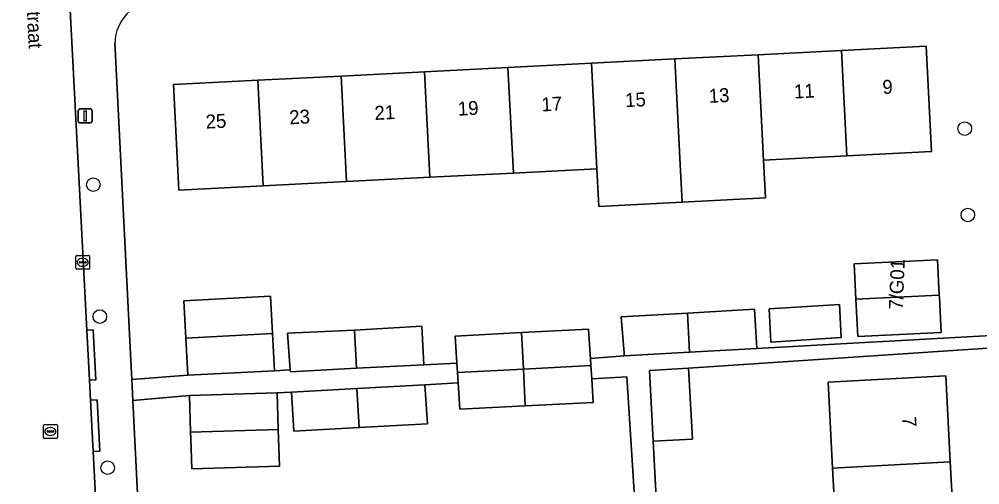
# Model space of a CAD drawing. Extents: x 160554 to 161248, y 385329 to 386506.
# Drawn here: x 161000.9 to 161069.9, y 385370.8 to 385404.3 of the extents above; entities that cross this region are included whole.
import ezdxf

# ---------------------------------------------------------------- set-up
doc = ezdxf.new("R2010")
doc.units = 0
for name, color, linetype in [('IMGEO_Boom', 7, 'Continuous'), ('IMGEO_Erf', 7, 'Continuous'), ('IMGEO_Kolk', 7, 'Continuous'), ('IMGEO_Lichtmast', 7, 'Continuous'), ('IMGEO_Openbare_ruimte_label', 7, 'Continuous'), ('IMGEO_Pand', 7, 'Continuous'), ('IMGEO_Pand_nummerreeks', 7, 'Continuous'), ('IMGEO_Rijbaan_lokaal_open', 7, 'Continuous'), ('IMGEO_Rioolput', 7, 'Continuous'), ('IMGEO_Voetpad_open', 7, 'Continuous')]:
    doc.layers.add(name, color=color, linetype=linetype)

msp = doc.modelspace()

# ---------------------------------------------------------------- linework, layer by layer
at = {"layer": 'IMGEO_Boom'}
for centre in [(161068.856, 385396.421), (161006.241, 385392.397), (161069.075, 385390.224), (161006.708, 385382.927), (161007.27, 385372.074)]:
    msp.add_circle(centre, 0.489, dxfattribs=at)
at = {"layer": 'IMGEO_Erf'}
for points in [[(161007.798, 385402.601), (161008.862, 385381.195), (161009.002, 385378.4), (161013.023, 385378.71), (161012.884, 385381.377), (161012.744, 385384.063), (161018.978, 385384.389), (161019.118, 385381.711), (161019.257, 385379.036), (161020.387, 385379.1), (161020.201, 385381.726), (161025.007, 385381.948), (161029.853, 385382.228), (161029.985, 385379.458), (161032.364, 385379.591), (161032.248, 385381.528), (161037.011, 385381.772), (161041.824, 385382.018), (161041.937, 385380.215), (161041.955, 385379.921), (161044.387, 385380.11), (161044.373, 385380.29), (161044.167, 385382.919), (161048.935, 385383.181), (161053.756, 385383.446), (161053.889, 385381.073), (161053.913, 385380.638), (161071.191, 385381.596)], [(161071.268, 385380.026), (161071.234, 385380.712), (161049.014, 385379.232), (161049.037, 385378.813), (161049.294, 385374.124), (161046.467, 385373.975), (161046.673, 385369.959), (161049.514, 385370.11), (161049.765, 385365.531), (161050.041, 385360.489), (161047.165, 385360.352), (161047.214, 385359.396), (161050.272, 385359.538), (161050.557, 385353.425), (161047.498, 385353.283), (161047.643, 385350.154), (161070.196, 385351.283)], [(161042.047, 385378.446), (161042.153, 385376.757), (161037.28, 385376.508), (161032.563, 385376.267), (161032.449, 385378.178), (161030.063, 385378.035), (161030.245, 385375.227), (161025.331, 385374.951), (161020.643, 385374.687), (161020.473, 385377.495), (161019.448, 385377.449), (161019.527, 385374.816), (161019.607, 385372.182), (161013.308, 385371.992), (161013.242, 385374.181), (161013.229, 385374.626), (161013.149, 385377.259), (161009.077, 385376.9), (161009.221, 385374.021), (161010.365, 385351.126)], [(161013.343, 385348.435), (161046.278, 385350.085), (161046.395, 385350.091), (161044.568, 385378.607), (161042.047, 385378.446)]]:
    msp.add_lwpolyline(points, dxfattribs=at)
for points in [[(161042.552, 385390.84), (161042.414, 385393.539), (161036.421, 385393.232), (161030.429, 385392.925), (161024.437, 385392.618), (161018.445, 385392.311), (161012.375, 385392), (161011.99, 385399.585), (161018.057, 385399.895), (161024.049, 385400.201), (161030.041, 385400.508), (161036.033, 385400.814), (161042.026, 385401.121), (161048.018, 385401.427), (161054.01, 385401.733), (161060.002, 385402.04), (161066.07, 385402.35), (161066.455, 385394.77), (161060.39, 385394.459), (161054.398, 385394.152), (161054.536, 385391.453), (161048.544, 385391.147)], [(161060.91, 385386.71), (161066.894, 385387.007), (161067.02, 385384.467), (161067.027, 385384.321), (161067.153, 385381.793), (161061.169, 385381.496), (161061.036, 385384.169)], [(161059.853, 385383.804), (161059.984, 385381.421), (161054.931, 385381.1), (161054.811, 385383.491)], [(161059.994, 385360.067), (161059.675, 385366.059), (161059.356, 385372.05), (161059.027, 385378.212), (161067.484, 385378.663), (161067.812, 385372.501), (161068.132, 385366.51), (161068.451, 385360.518), (161068.779, 385354.357), (161060.323, 385353.906)]]:
    msp.add_lwpolyline(points, close=True, dxfattribs=at)
msp.add_arc((161010.879, 385402.534), 3.081, 93.63967, 178.75176, dxfattribs=at)
at = {"layer": 'IMGEO_Kolk'}
for p, q in [((161005.052, 385387.321), (161005.904, 385387.321)), ((161004.977, 385386.395), (161004.977, 385387.247)), ((161005.236, 385386.815), (161005.236, 385386.827)), ((161005.674, 385386.778), (161005.276, 385386.778)), ((161005.279, 385386.864), (161005.677, 385386.864)), ((161005.465, 385387.101), (161005.49, 385387.101)), ((161005.72, 385386.827), (161005.72, 385386.815)), ((161005.978, 385387.247), (161005.978, 385386.395)), ((161005.904, 385386.321), (161005.052, 385386.321)), ((161005.488, 385386.541), (161005.463, 385386.541))]:
    msp.add_line(p, q, dxfattribs=at)
for points in [[(161005.052, 385387.321), (161005.904, 385387.321)], [(161004.977, 385386.395), (161004.977, 385387.247)], [(161005.978, 385387.247), (161005.978, 385386.395)], [(161005.904, 385386.321), (161005.052, 385386.321)]]:
    msp.add_lwpolyline(points, dxfattribs=at)
for centre, radius, start, end in [((161005.054, 385387.245), 0.0765, 91.55205, 178.44795), ((161005.054, 385387.245), 0.0765, 91.55205, 178.44795), ((161005.902, 385387.245), 0.0765, 1.55205, 88.44795), ((161005.902, 385387.245), 0.0765, 1.55205, 88.44795), ((161005.276, 385386.824), 0.0403, 85.87752, 175.75265), ((161005.273, 385386.814), 0.0366, 178.93798, 274.71019), ((161005.677, 385386.821), 0.043, 264.86636, 352.45326), ((161005.681, 385386.826), 0.0386, 1.73085, 96.63898), ((161005.054, 385386.397), 0.0765, 181.55205, 268.44795), ((161005.054, 385386.397), 0.0765, 181.55205, 268.44795), ((161005.902, 385386.397), 0.0765, 271.55205, 358.44795), ((161005.902, 385386.397), 0.0765, 271.55205, 358.44795)]:
    msp.add_arc(centre, radius, start, end, dxfattribs=at)
for centre, major_axis, ratio, start_param, end_param in [((161005.464, 385386.821), (-0.387, 0.002), 0.722429, 4.712389, 7.853982), ((161005.489, 385386.821), (-0.39, 0.002), 0.717154, 1.570796, 4.712389)]:
    msp.add_ellipse(centre, major_axis=major_axis, ratio=ratio, start_param=start_param, end_param=end_param, dxfattribs=at)
at = {"layer": 'IMGEO_Lichtmast'}
for p, q in [((161005.159, 385396.933), (161005.159, 385397.733)), ((161005.159, 385397.733), (161005.159, 385396.933)), ((161005.259, 385397.833), (161006.049, 385397.833)), ((161006.049, 385397.833), (161005.259, 385397.833)), ((161006.149, 385397.733), (161006.149, 385396.933)), ((161006.149, 385396.933), (161006.149, 385397.733)), ((161006.049, 385396.833), (161005.259, 385396.833)), ((161005.259, 385396.833), (161006.049, 385396.833))]:
    msp.add_line(p, q, dxfattribs=at)
msp.add_lwpolyline([(161005.579, 385397.708), (161005.729, 385397.708), (161005.729, 385396.958), (161005.579, 385396.958), (161005.579, 385397.708)], dxfattribs=at)
for centre, start, end in [((161005.259, 385397.733), 90, 180), ((161005.259, 385397.733), 90, 180), ((161006.049, 385397.733), 0, 90), ((161006.049, 385397.733), 360, 90), ((161005.259, 385396.933), 180, 270), ((161005.259, 385396.933), 180, 270), ((161006.049, 385396.933), 270, 0), ((161006.049, 385396.933), 270, 0)]:
    msp.add_arc(centre, 0.1, start, end, dxfattribs=at)
at = {"layer": 'IMGEO_Pand'}
for points in [[(161054.398, 385394.152), (161060.39, 385394.459), (161060.002, 385402.04), (161054.01, 385401.733)], [(161060.39, 385394.459), (161066.455, 385394.77), (161066.07, 385402.35), (161060.002, 385402.04)], [(161042.026, 385401.121), (161036.033, 385400.814), (161036.421, 385393.232), (161042.414, 385393.539)], [(161048.018, 385401.427), (161042.026, 385401.121), (161042.414, 385393.539), (161042.552, 385390.84), (161048.544, 385391.147), (161048.406, 385393.846)], [(161054.01, 385401.733), (161048.018, 385401.427), (161048.406, 385393.846), (161048.544, 385391.147), (161054.536, 385391.453), (161054.398, 385394.152)], [(161024.437, 385392.618), (161030.429, 385392.925), (161030.041, 385400.508), (161024.049, 385400.201)], [(161030.429, 385392.925), (161036.421, 385393.232), (161036.033, 385400.814), (161030.041, 385400.508)], [(161018.057, 385399.895), (161011.99, 385399.585), (161012.375, 385392), (161018.445, 385392.311)], [(161018.445, 385392.311), (161024.437, 385392.618), (161024.049, 385400.201), (161018.057, 385399.895)], [(161066.894, 385387.007), (161060.91, 385386.71), (161061.036, 385384.169), (161067.02, 385384.467)], [(161018.978, 385384.389), (161012.744, 385384.063), (161012.884, 385381.377), (161019.118, 385381.711)], [(161067.02, 385384.467), (161061.036, 385384.169), (161061.169, 385381.496), (161067.153, 385381.793), (161067.027, 385384.321)], [(161048.935, 385383.181), (161044.167, 385382.919), (161044.373, 385380.29), (161044.387, 385380.11), (161049.079, 385380.37)], [(161049.079, 385380.37), (161053.913, 385380.638), (161053.889, 385381.073), (161053.756, 385383.446), (161048.935, 385383.181)], [(161059.853, 385383.804), (161054.811, 385383.491), (161054.931, 385381.1), (161059.984, 385381.421)], [(161025.007, 385381.948), (161020.201, 385381.726), (161020.387, 385379.1), (161020.396, 385378.969), (161025.147, 385379.211)], [(161029.985, 385379.458), (161029.853, 385382.228), (161025.007, 385381.948), (161025.147, 385379.211)], [(161037.145, 385379.154), (161037.011, 385381.772), (161032.248, 385381.528), (161032.364, 385379.591), (161032.405, 385378.912)], [(161041.824, 385382.018), (161037.011, 385381.772), (161037.145, 385379.154), (161041.988, 385379.402), (161041.955, 385379.921), (161041.937, 385380.215)], [(161019.118, 385381.711), (161012.884, 385381.377), (161013.023, 385378.71), (161019.257, 385379.036)], [(161032.405, 385378.912), (161032.449, 385378.178), (161032.563, 385376.267), (161037.28, 385376.508), (161037.145, 385379.154)], [(161037.145, 385379.154), (161037.28, 385376.508), (161042.153, 385376.757), (161042.047, 385378.446), (161041.988, 385379.402)], [(161049.014, 385379.232), (161046.207, 385379.045), (161046.467, 385373.975), (161049.294, 385374.124), (161049.037, 385378.813)], [(161067.812, 385372.501), (161067.484, 385378.663), (161059.027, 385378.212), (161059.356, 385372.05)], [(161025.182, 385377.76), (161020.473, 385377.495), (161020.643, 385374.687), (161025.331, 385374.951)], [(161025.331, 385374.951), (161030.245, 385375.227), (161030.063, 385378.035), (161025.182, 385377.76)], [(161013.229, 385374.626), (161019.527, 385374.816), (161019.448, 385377.449), (161013.149, 385377.259)], [(161013.242, 385374.181), (161013.308, 385371.992), (161019.607, 385372.182), (161019.527, 385374.816), (161013.229, 385374.626)], [(161068.132, 385366.51), (161067.812, 385372.501), (161059.356, 385372.05), (161059.675, 385366.059)]]:
    msp.add_lwpolyline(points, close=True, dxfattribs=at)
at = {"layer": 'IMGEO_Rijbaan_lokaal_open'}
for points in [[(161006.24, 385373.234), (161006.048, 385376.919), (161005.973, 385378.35), (161005.785, 385381.954), (161002.852, 385438.071)], [(160997.926, 385401.064), (160998.843, 385381.265), (160998.896, 385380.276), (160999.035, 385377.558), (161000, 385358.619), (161000.552, 385347.79), (161007.555, 385348.077), (161006.24, 385373.234)]]:
    msp.add_lwpolyline(points, dxfattribs=at)
at = {"layer": 'IMGEO_Rioolput'}
for p, q in [((161002.655, 385374.25), (161002.655, 385375.102)), ((161002.73, 385375.176), (161003.582, 385375.176)), ((161003.143, 385374.956), (161003.168, 385374.956)), ((161003.656, 385375.102), (161003.656, 385374.25)), ((161003.582, 385374.176), (161002.73, 385374.176)), ((161002.914, 385374.67), (161002.914, 385374.682)), ((161003.352, 385374.633), (161002.954, 385374.633)), ((161002.957, 385374.719), (161003.355, 385374.719)), ((161003.166, 385374.396), (161003.141, 385374.396)), ((161003.398, 385374.682), (161003.398, 385374.67))]:
    msp.add_line(p, q, dxfattribs=at)
for points in [[(161002.655, 385374.25), (161002.655, 385375.102)], [(161002.73, 385375.176), (161003.582, 385375.176)], [(161003.656, 385375.102), (161003.656, 385374.25)], [(161003.582, 385374.176), (161002.73, 385374.176)]]:
    msp.add_lwpolyline(points, dxfattribs=at)
for centre, radius, start, end in [((161002.732, 385375.1), 0.0765, 91.55205, 178.44795), ((161002.732, 385375.1), 0.0765, 91.55205, 178.44795), ((161003.58, 385375.1), 0.0765, 1.55205, 88.44795), ((161003.58, 385375.1), 0.0765, 1.55205, 88.44795), ((161002.732, 385374.252), 0.0765, 181.55205, 268.44795), ((161002.732, 385374.252), 0.0765, 181.55205, 268.44795), ((161002.954, 385374.679), 0.0403, 85.87752, 175.75265), ((161002.951, 385374.669), 0.0366, 178.93798, 274.71019), ((161003.355, 385374.676), 0.043, 264.86636, 352.45326), ((161003.359, 385374.681), 0.0386, 1.73085, 96.63898), ((161003.58, 385374.252), 0.0765, 271.55205, 358.44795), ((161003.58, 385374.252), 0.0765, 271.55205, 358.44795)]:
    msp.add_arc(centre, radius, start, end, dxfattribs=at)
for centre, major_axis, ratio, start_param, end_param in [((161003.142, 385374.676), (-0.387, 0.002), 0.722429, 4.712389, 7.853982), ((161003.167, 385374.676), (-0.39, 0.002), 0.717154, 1.570796, 4.712389)]:
    msp.add_ellipse(centre, major_axis=major_axis, ratio=ratio, start_param=start_param, end_param=end_param, dxfattribs=at)
at = {"layer": 'IMGEO_Voetpad_open'}
for points in [[(161007.323, 385411.475), (161004.397, 385469.086), (161001.337, 385468.992), (161002.288, 385449.875), (161002.305, 385449.787), (161002.857, 385438.163), (161002.852, 385438.071), (161005.785, 385381.954), (161006.238, 385381.976), (161006.431, 385378.372), (161005.973, 385378.35), (161006.048, 385376.919), (161006.508, 385376.941), (161006.705, 385373.256), (161006.24, 385373.234), (161007.555, 385348.077), (161013.338, 385348.434), (161013.343, 385348.435)], [(161010.365, 385351.126), (161009.221, 385374.021), (161009.077, 385376.9), (161009.002, 385378.4), (161008.862, 385381.195), (161007.798, 385402.601)]]:
    msp.add_lwpolyline(points, dxfattribs=at)
for points in [[(161005.785, 385381.954), (161005.973, 385378.35), (161006.431, 385378.372), (161006.238, 385381.976)], [(161071.234, 385380.712), (161071.191, 385381.596), (161053.913, 385380.638), (161049.079, 385380.37), (161044.387, 385380.11), (161041.955, 385379.921), (161041.988, 385379.402), (161042.047, 385378.446), (161044.568, 385378.607), (161046.395, 385350.091), (161047.643, 385350.154), (161047.498, 385353.283), (161047.214, 385359.396), (161047.165, 385360.352), (161046.908, 385365.379), (161046.673, 385369.959), (161046.467, 385373.975), (161046.207, 385379.045), (161049.014, 385379.232)], [(161020.387, 385379.1), (161019.257, 385379.036), (161013.023, 385378.71), (161009.002, 385378.4), (161009.077, 385376.9), (161013.149, 385377.259), (161019.448, 385377.449), (161020.473, 385377.495), (161025.182, 385377.76), (161030.063, 385378.035), (161032.449, 385378.178), (161032.405, 385378.912), (161032.364, 385379.591), (161029.985, 385379.458), (161025.147, 385379.211), (161020.396, 385378.969)], [(161006.048, 385376.919), (161006.24, 385373.234), (161006.705, 385373.256), (161006.508, 385376.941)]]:
    msp.add_lwpolyline(points, close=True, dxfattribs=at)
msp.add_arc((161010.879, 385402.534), 3.081, 93.63967, 178.75176, dxfattribs=at)

# ---------------------------------------------------------------- texts
at = {"layer": 'IMGEO_Openbare_ruimte_label'}
msp.add_text('Vinckenbrinckstraat', height=1, rotation=272.92247, dxfattribs=at).set_placement((161001.007, 385413.808))
at = {"layer": 'IMGEO_Pand_nummerreeks'}
for s, rotation, p in [('9', 2.92687, (161062.959, 385398.906)), ('15', 2.92781, (161044.472, 385397.962)), ('13', 2.92781, (161050.481, 385398.269)), ('11', 2.92687, (161056.604, 385398.582)), ('19', 2.92687, (161032.454, 385397.347)), ('17', 2.92687, (161038.463, 385397.654)), ('23', 2.92687, (161020.345, 385396.728)), ('21', 2.92687, (161026.467, 385397.041)), ('25', 2.92687, (161014.337, 385396.42)), ('7/G01', 87.61406, (161064.397, 385383.402)), ('7', 273.04978, (161064.356, 385375.724))]:
    msp.add_text(s, height=1, rotation=rotation, dxfattribs=at).set_placement(p)

doc.saveas('drawing.dxf')
